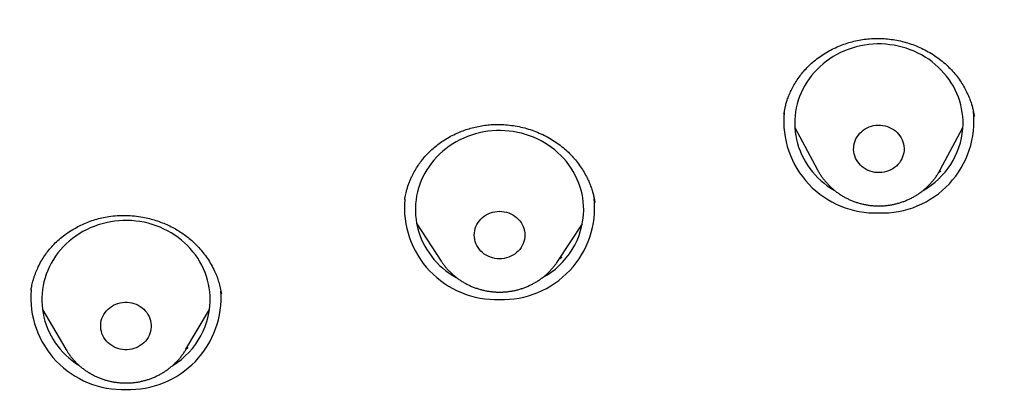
# Model space of a CAD drawing. Header units: millimetres. Extents: x 8 to 571, y 12 to 813.
# Tile 323 of 369: x 281.15 to 298.69, y 753.75 to 760.49. Entities that reach past the tile are written whole.
import ezdxf

# ---------------------------------------------------------------- set-up
doc = ezdxf.new("R2010")
doc.units = ezdxf.units.MM

msp = doc.modelspace()

# ---------------------------------------------------------------- linework, layer by layer
at = {"color": 7, "linetype": 'Continuous', "lineweight": 30}
for p, q in [((294.961, 758.574), (295.365, 757.818)), ((297.552, 757.818), (297.956, 758.574)), ((297.564, 757.792), (297.52, 757.762)), ((288.013, 757.294), (288.012, 757.288)), ((291.396, 757.235), (291.396, 757.24)), ((288.224, 756.854), (288.661, 756.191)), ((290.739, 756.191), (291.176, 756.854)), ((288.664, 756.187), (288.661, 756.191)), ((290.809, 756.257), (290.759, 756.221)), ((281.353, 755.68), (281.352, 755.674)), ((284.745, 755.609), (284.739, 755.638)), ((281.555, 755.333), (281.974, 754.622)), ((284.113, 754.622), (284.532, 755.333)), ((281.975, 754.62), (281.974, 754.622)), ((284.152, 754.65), (284.115, 754.623))]:
    msp.add_line(p, q, dxfattribs=at)
at = {"color": 7, "linetype": 'Continuous', "lineweight": 30, "flags": 128}
for points in [[(297.955, 758.553), (297.958, 758.624), (297.958, 758.694), (297.953, 758.765), (297.945, 758.836), (297.933, 758.905), (297.918, 758.975), (297.899, 759.043), (297.876, 759.111), (297.849, 759.177), (297.819, 759.242), (297.786, 759.306), (297.749, 759.367), (297.709, 759.427), (297.666, 759.486), (297.619, 759.541), (297.57, 759.595), (297.518, 759.646), (297.464, 759.695), (297.406, 759.741), (297.347, 759.785), (297.285, 759.825), (297.221, 759.863), (297.155, 759.897), (297.088, 759.929), (297.018, 759.957), (296.948, 759.981), (296.876, 760.003), (296.803, 760.021), (296.729, 760.035), (296.655, 760.046), (296.58, 760.054), (296.504, 760.058), (296.429, 760.058), (296.354, 760.055), (296.279, 760.048), (296.204, 760.038), (296.13, 760.024), (296.057, 760.007), (295.985, 759.986), (295.914, 759.962), (295.844, 759.935), (295.776, 759.904), (295.71, 759.871), (295.646, 759.834), (295.583, 759.794), (295.523, 759.751), (295.466, 759.705), (295.41, 759.657), (295.358, 759.606), (295.308, 759.553), (295.261, 759.498), (295.217, 759.44), (295.176, 759.381), (295.139, 759.319), (295.105, 759.256), (295.074, 759.191), (295.047, 759.125), (295.023, 759.058), (295.003, 758.99), (294.987, 758.921), (294.974, 758.851), (294.965, 758.78), (294.96, 758.71), (294.959, 758.639), (294.961, 758.568), (294.967, 758.497), (294.977, 758.427), (294.991, 758.358), (295.008, 758.289), (295.029, 758.221), (295.054, 758.154), (295.082, 758.088), (295.114, 758.024), (295.149, 757.961), (295.188, 757.9), (295.229, 757.841), (295.274, 757.784), (295.322, 757.729), (295.372, 757.677), (295.426, 757.627), (295.482, 757.579), (295.54, 757.534), (295.601, 757.493), (295.664, 757.453), (295.67, 757.45)], [(296.907, 758.162), (296.903, 758.123), (296.894, 758.085), (296.882, 758.047), (296.866, 758.011), (296.847, 757.977), (296.824, 757.944), (296.798, 757.913), (296.77, 757.885), (296.738, 757.859), (296.705, 757.837), (296.669, 757.817), (296.631, 757.8), (296.592, 757.787), (296.552, 757.777), (296.511, 757.771), (296.469, 757.768), (296.428, 757.769), (296.387, 757.773), (296.346, 757.781), (296.306, 757.793), (296.268, 757.808), (296.231, 757.826), (296.196, 757.847), (296.163, 757.871), (296.133, 757.898), (296.106, 757.928), (296.082, 757.959), (296.061, 757.993), (296.043, 758.028), (296.029, 758.065), (296.018, 758.103), (296.012, 758.141), (296.009, 758.18), (296.01, 758.219), (296.014, 758.258), (296.023, 758.297), (296.035, 758.334), (296.051, 758.37), (296.07, 758.404), (296.093, 758.437), (296.119, 758.468), (296.147, 758.496), (296.179, 758.522), (296.212, 758.545), (296.248, 758.564), (296.286, 758.581), (296.325, 758.594), (296.365, 758.604), (296.406, 758.611), (296.448, 758.613), (296.489, 758.612), (296.531, 758.608), (296.571, 758.6), (296.611, 758.588), (296.649, 758.574), (296.686, 758.555), (296.721, 758.534), (296.754, 758.51), (296.784, 758.483), (296.811, 758.454), (296.835, 758.422), (296.856, 758.388), (296.874, 758.353), (296.888, 758.316), (296.899, 758.278), (296.905, 758.24), (296.908, 758.201), (296.907, 758.162)], [(291.2, 757.108), (291.198, 757.179), (291.192, 757.249), (291.183, 757.319), (291.17, 757.389), (291.153, 757.458), (291.132, 757.526), (291.108, 757.594), (291.08, 757.659), (291.049, 757.724), (291.014, 757.787), (290.976, 757.848), (290.935, 757.907), (290.891, 757.965), (290.844, 758.02), (290.793, 758.073), (290.74, 758.123), (290.685, 758.171), (290.627, 758.216), (290.566, 758.258), (290.504, 758.298), (290.439, 758.334), (290.373, 758.368), (290.304, 758.398), (290.235, 758.425), (290.164, 758.448), (290.091, 758.468), (290.018, 758.485), (289.944, 758.499), (289.869, 758.508), (289.794, 758.514), (289.719, 758.517), (289.643, 758.516), (289.568, 758.512), (289.493, 758.504), (289.419, 758.492), (289.345, 758.477), (289.272, 758.459), (289.201, 758.437), (289.13, 758.412), (289.061, 758.383), (288.994, 758.351), (288.928, 758.316), (288.865, 758.278), (288.803, 758.238), (288.744, 758.194), (288.687, 758.147), (288.633, 758.098), (288.581, 758.047), (288.532, 757.992), (288.486, 757.936), (288.444, 757.878), (288.404, 757.818), (288.368, 757.756), (288.335, 757.692), (288.305, 757.627), (288.279, 757.56), (288.257, 757.492), (288.238, 757.424), (288.223, 757.354), (288.212, 757.284), (288.204, 757.214), (288.2, 757.143), (288.2, 757.072), (288.204, 757.002), (288.212, 756.931), (288.223, 756.861), (288.238, 756.792), (288.257, 756.723), (288.279, 756.655), (288.305, 756.589), (288.335, 756.524), (288.368, 756.46), (288.404, 756.398), (288.444, 756.338), (288.486, 756.279), (288.532, 756.223), (288.581, 756.169), (288.633, 756.117), (288.687, 756.068), (288.744, 756.022), (288.803, 755.978), (288.865, 755.937), (288.928, 755.899), (288.942, 755.892)], [(290.15, 756.656), (290.148, 756.617), (290.142, 756.579), (290.133, 756.541), (290.12, 756.504), (290.103, 756.468), (290.083, 756.434), (290.059, 756.401), (290.033, 756.371), (290.003, 756.344), (289.971, 756.319), (289.937, 756.297), (289.901, 756.278), (289.863, 756.262), (289.823, 756.25), (289.783, 756.241), (289.742, 756.235), (289.7, 756.233), (289.658, 756.235), (289.617, 756.241), (289.577, 756.25), (289.537, 756.262), (289.499, 756.278), (289.463, 756.297), (289.429, 756.319), (289.397, 756.344), (289.367, 756.371), (289.341, 756.401), (289.317, 756.434), (289.297, 756.468), (289.28, 756.504), (289.267, 756.541), (289.258, 756.579), (289.252, 756.617), (289.25, 756.656), (289.252, 756.695), (289.258, 756.734), (289.267, 756.772), (289.28, 756.809), (289.297, 756.845), (289.317, 756.879), (289.341, 756.911), (289.367, 756.941), (289.397, 756.969), (289.429, 756.994), (289.463, 757.016), (289.499, 757.035), (289.537, 757.051), (289.577, 757.063), (289.617, 757.072), (289.658, 757.077), (289.7, 757.079), (289.742, 757.077), (289.783, 757.072), (289.823, 757.063), (289.863, 757.051), (289.901, 757.035), (289.937, 757.016), (289.971, 756.994), (290.003, 756.969), (290.033, 756.941), (290.059, 756.911), (290.083, 756.879), (290.103, 756.845), (290.12, 756.809), (290.133, 756.772), (290.142, 756.734), (290.148, 756.695), (290.15, 756.656)], [(284.542, 755.573), (284.536, 755.644), (284.527, 755.714), (284.514, 755.784), (284.497, 755.853), (284.477, 755.921), (284.453, 755.988), (284.426, 756.054), (284.394, 756.119), (284.36, 756.182), (284.322, 756.243), (284.281, 756.303), (284.237, 756.36), (284.19, 756.415), (284.14, 756.468), (284.087, 756.519), (284.031, 756.567), (283.974, 756.612), (283.913, 756.655), (283.851, 756.694), (283.786, 756.731), (283.72, 756.764), (283.652, 756.795), (283.582, 756.822), (283.511, 756.845), (283.439, 756.866), (283.366, 756.883), (283.291, 756.896), (283.217, 756.906), (283.142, 756.913), (283.066, 756.915), (282.991, 756.915), (282.916, 756.91), (282.841, 756.903), (282.766, 756.891), (282.693, 756.876), (282.62, 756.858), (282.548, 756.836), (282.478, 756.811), (282.409, 756.783), (282.341, 756.751), (282.275, 756.717), (282.212, 756.679), (282.15, 756.638), (282.091, 756.594), (282.034, 756.548), (281.979, 756.499), (281.927, 756.448), (281.878, 756.394), (281.832, 756.338), (281.789, 756.279), (281.75, 756.219), (281.713, 756.157), (281.68, 756.094), (281.65, 756.028), (281.624, 755.962), (281.602, 755.894), (281.583, 755.826), (281.567, 755.756), (281.556, 755.686), (281.548, 755.616), (281.544, 755.545), (281.544, 755.474), (281.548, 755.404), (281.555, 755.333), (281.566, 755.263), (281.581, 755.194), (281.599, 755.125), (281.622, 755.057), (281.647, 754.991), (281.677, 754.925), (281.71, 754.862), (281.746, 754.799), (281.785, 754.739), (281.828, 754.681), (281.873, 754.624), (281.922, 754.57), (281.973, 754.518), (282.028, 754.469), (282.084, 754.422), (282.144, 754.378), (282.205, 754.337), (282.208, 754.336)], [(283.493, 755.058), (283.493, 755.019), (283.489, 754.98), (283.482, 754.941), (283.47, 754.904), (283.456, 754.867), (283.437, 754.832), (283.415, 754.799), (283.39, 754.768), (283.362, 754.739), (283.332, 754.713), (283.298, 754.689), (283.263, 754.668), (283.226, 754.651), (283.187, 754.637), (283.147, 754.626), (283.106, 754.619), (283.065, 754.615), (283.023, 754.615), (282.982, 754.619), (282.941, 754.626), (282.901, 754.636), (282.862, 754.65), (282.825, 754.668), (282.79, 754.688), (282.757, 754.712), (282.726, 754.738), (282.698, 754.767), (282.673, 754.798), (282.651, 754.831), (282.632, 754.866), (282.617, 754.903), (282.606, 754.94), (282.598, 754.978), (282.594, 755.017), (282.594, 755.056), (282.598, 755.095), (282.605, 755.134), (282.617, 755.171), (282.632, 755.208), (282.65, 755.243), (282.672, 755.276), (282.697, 755.307), (282.725, 755.336), (282.756, 755.362), (282.789, 755.386), (282.824, 755.407), (282.861, 755.424), (282.9, 755.438), (282.94, 755.449), (282.981, 755.456), (283.022, 755.46), (283.064, 755.46), (283.105, 755.456), (283.146, 755.449), (283.186, 755.439), (283.225, 755.425), (283.262, 755.407), (283.297, 755.387), (283.331, 755.363), (283.361, 755.337), (283.389, 755.308), (283.414, 755.277), (283.436, 755.244), (283.455, 755.209), (283.47, 755.172), (283.482, 755.135), (283.489, 755.096), (283.493, 755.058)]]:
    msp.add_lwpolyline(points, dxfattribs=at)
at = {"color": 7, "linetype": 'Continuous', "lineweight": 30}
for centre, radius, start, end in [((296.4, 758.687), 1.637, 174.7653, 272.0308), ((296.518, 758.685), 1.635, 267.9144, 6.1806), ((296.561, 758.669), 1.399, 299.4326, 355.2378), ((289.642, 757.146), 1.637, 174.9405, 272.0271), ((289.758, 757.145), 1.636, 267.9576, 5.7863), ((289.804, 757.125), 1.396, 298.0183, 359.2888), ((282.986, 755.545), 1.638, 175.3977, 272.0174), ((283.101, 755.546), 1.639, 267.9942, 4.0579), ((283.157, 755.518), 1.386, 301.3925, 2.2625)]:
    msp.add_arc(centre, radius, start, end, dxfattribs=at)
for points, knots in [([(321.5, 803.452), (321.383, 803.452), (321.153, 803.452), (320.814, 803.45), (320.487, 803.448), (320.172, 803.445), (319.87, 803.441), (319.581, 803.437), (319.305, 803.433), (319.041, 803.428), (318.787, 803.422), (318.542, 803.416), (318.308, 803.411), (318.085, 803.405), (317.874, 803.398), (317.675, 803.392), (317.488, 803.386), (317.312, 803.38), (317.148, 803.375), (316.992, 803.369), (316.84, 803.363), (316.687, 803.357), (316.535, 803.351), (316.381, 803.345), (316.137, 803.334), (315.8, 803.319), (315.277, 803.293), (314.659, 803.26), (313.946, 803.218), (313.23, 803.17), (312.516, 803.119), (311.685, 803.054), (310.739, 802.972), (309.678, 802.871), (308.617, 802.76), (307.558, 802.639), (306.501, 802.508), (305.402, 802.362), (304.263, 802.199), (303.083, 802.016), (302.067, 801.848), (301.213, 801.7), (300.522, 801.571), (299.832, 801.433), (299.141, 801.285), (298.447, 801.127), (297.752, 800.958), (297.059, 800.778), (296.37, 800.586), (295.686, 800.383), (295.005, 800.169), (294.394, 799.964), (293.853, 799.772), (293.38, 799.597), (292.909, 799.415), (292.472, 799.239), (292.065, 799.069), (291.687, 798.905), (291.304, 798.732), (290.942, 798.564), (290.603, 798.4), (290.288, 798.244), (289.976, 798.084), (289.669, 797.923), (289.419, 797.788), (289.224, 797.681), (289.082, 797.601), (288.942, 797.522), (288.804, 797.443), (288.668, 797.364), (288.533, 797.285), (288.403, 797.207), (288.279, 797.132), (288.163, 797.062), (288.056, 796.996), (287.959, 796.936), (287.885, 796.889), (287.833, 796.857), (287.805, 796.839), (287.785, 796.826), (287.768, 796.816), (287.747, 796.803), (287.718, 796.784), (287.68, 796.76), (287.632, 796.729), (287.576, 796.693), (287.511, 796.651), (287.438, 796.603), (287.358, 796.55), (287.27, 796.493), (287.178, 796.431), (286.988, 796.303), (286.707, 796.109), (286.341, 795.848), (285.988, 795.587), (285.645, 795.325), (285.31, 795.06), (284.984, 794.793), (284.666, 794.524), (284.356, 794.253), (284.053, 793.979), (283.758, 793.703), (283.423, 793.381), (283.052, 793.007), (282.647, 792.58), (282.252, 792.144), (281.868, 791.699), (281.495, 791.247), (281.14, 790.797), (280.802, 790.349), (280.482, 789.904), (280.172, 789.454), (279.871, 788.999), (279.574, 788.528), (279.282, 788.042), (278.995, 787.54), (278.718, 787.033), (278.452, 786.52), (278.197, 786.001), (277.957, 785.487), (277.731, 784.98), (277.519, 784.48), (277.317, 783.977), (277.122, 783.471), (276.928, 782.939), (276.735, 782.38), (276.543, 781.794), (276.362, 781.205), (276.19, 780.613), (276.027, 780.019), (275.873, 779.424), (275.723, 778.806), (275.577, 778.167), (275.436, 777.506), (275.304, 776.844), (275.179, 776.181), (275.038, 775.409), (274.885, 774.527), (274.724, 773.536), (274.574, 772.542), (274.434, 771.547), (274.305, 770.551), (274.186, 769.554), (274.078, 768.556), (273.98, 767.558), (273.893, 766.558), (273.815, 765.558), (273.748, 764.558), (273.702, 763.743), (273.671, 763.116), (273.652, 762.675), (273.634, 762.23), (273.617, 761.777), (273.603, 761.313), (273.593, 760.939), (273.586, 760.658), (273.582, 760.474), (273.579, 760.288), (273.575, 760.1), (273.572, 759.912), (273.57, 759.728), (273.567, 759.544), (273.565, 759.363), (273.564, 759.184), (273.562, 759.015), (273.561, 758.855), (273.56, 758.706), (273.56, 758.569), (273.56, 758.443), (273.559, 758.322), (273.559, 758.199), (273.559, 758.071), (273.56, 757.934), (273.56, 757.784), (273.561, 757.621), (273.563, 757.443), (273.565, 757.256), (273.567, 757.059), (273.571, 756.798), (273.576, 756.476), (273.584, 756.1), (273.593, 755.731), (273.603, 755.369), (273.615, 754.982), (273.63, 754.572), (273.648, 754.137), (273.667, 753.707), (273.688, 753.278), (273.711, 752.848), (273.735, 752.419), (273.775, 751.776), (273.835, 750.918), (273.921, 749.847), (274.019, 748.777), (274.129, 747.708), (274.248, 746.671), (274.373, 745.669), (274.505, 744.699), (274.646, 743.731), (274.798, 742.764), (274.959, 741.798), (275.131, 740.834), (275.279, 740.049), (275.399, 739.441), (275.488, 739.01), (275.582, 738.575), (275.681, 738.138), (275.785, 737.694), (275.897, 737.243), (276.01, 736.805), (276.125, 736.379), (276.217, 736.053), (276.288, 735.807), (276.336, 735.645), (276.383, 735.489), (276.427, 735.345), (276.468, 735.212), (276.505, 735.093), (276.539, 734.986), (276.565, 734.904), (276.584, 734.844), (276.597, 734.803), (276.61, 734.764), (276.624, 734.72), (276.64, 734.668), (276.652, 734.63), (276.659, 734.61)], [0, 0, 0, 0, 0.003324, 0.006537, 0.009637, 0.012626, 0.015504, 0.018222, 0.020832, 0.023334, 0.02573, 0.028064, 0.030286, 0.032396, 0.034395, 0.036283, 0.038059, 0.039724, 0.041277, 0.042729, 0.044166, 0.045609, 0.047057, 0.048511, 0.049971, 0.054016, 0.058104, 0.064834, 0.071626, 0.078418, 0.085209, 0.092001, 0.102108, 0.112214, 0.122321, 0.132428, 0.142534, 0.152641, 0.163962, 0.175285, 0.186615, 0.193294, 0.199972, 0.206648, 0.213321, 0.220129, 0.226935, 0.233741, 0.240545, 0.247347, 0.254149, 0.26095, 0.265768, 0.270585, 0.275403, 0.280234, 0.284102, 0.288048, 0.292074, 0.296179, 0.299519, 0.302907, 0.306301, 0.309632, 0.3129, 0.314481, 0.316046, 0.317596, 0.319129, 0.320647, 0.322149, 0.32363, 0.325027, 0.326341, 0.327549, 0.328651, 0.329646, 0.330101, 0.330424, 0.330609, 0.330776, 0.331011, 0.331314, 0.331767, 0.332318, 0.332966, 0.333713, 0.334557, 0.335481, 0.336499, 0.3376, 0.338708, 0.343146, 0.347492, 0.351747, 0.355913, 0.360072, 0.36416, 0.36821, 0.372223, 0.376201, 0.380144, 0.384053, 0.389818, 0.395587, 0.40136, 0.40713, 0.412895, 0.418653, 0.424072, 0.429478, 0.434882, 0.440285, 0.445688, 0.451421, 0.45716, 0.462905, 0.468656, 0.474417, 0.480179, 0.485607, 0.491031, 0.496452, 0.501871, 0.507288, 0.513466, 0.519644, 0.525823, 0.532002, 0.538182, 0.544361, 0.55054, 0.557335, 0.564126, 0.570912, 0.577699, 0.58449, 0.594601, 0.604715, 0.61483, 0.624946, 0.635061, 0.645176, 0.655287, 0.665395, 0.6755, 0.685606, 0.695714, 0.705821, 0.710269, 0.714716, 0.719175, 0.723733, 0.728412, 0.733211, 0.735052, 0.73691, 0.738785, 0.740677, 0.742587, 0.744458, 0.746254, 0.748142, 0.749937, 0.75164, 0.753251, 0.75477, 0.75611, 0.757369, 0.75855, 0.759758, 0.761046, 0.762415, 0.763865, 0.765554, 0.76734, 0.769224, 0.771206, 0.773286, 0.777137, 0.78093, 0.784653, 0.788305, 0.791888, 0.796356, 0.800715, 0.805047, 0.809378, 0.81371, 0.818041, 0.822373, 0.833201, 0.844028, 0.854854, 0.865685, 0.87652, 0.886372, 0.896224, 0.906077, 0.91593, 0.925781, 0.935631, 0.945497, 0.949888, 0.954317, 0.958786, 0.963294, 0.967854, 0.972518, 0.977293, 0.9815, 0.98579, 0.987498, 0.989219, 0.990866, 0.992383, 0.993769, 0.995024, 0.996149, 0.997143, 0.997612, 0.998044, 0.998441, 0.998863, 0.999381, 1, 1, 1, 1]), ([(294.766, 758.809), (294.769, 758.825), (294.775, 758.861), (294.787, 758.92), (294.803, 758.988), (294.826, 759.063), (294.857, 759.146), (294.896, 759.235), (294.945, 759.329), (295.004, 759.423), (295.07, 759.513), (295.141, 759.598), (295.218, 759.678), (295.306, 759.756), (295.404, 759.831), (295.513, 759.903), (295.627, 759.965), (295.744, 760.019), (295.863, 760.064), (295.984, 760.1), (296.106, 760.127), (296.231, 760.147), (296.358, 760.157), (296.486, 760.158), (296.616, 760.15), (296.745, 760.132), (296.874, 760.106), (297.002, 760.069), (297.127, 760.024), (297.25, 759.969), (297.369, 759.905), (297.482, 759.833), (297.589, 759.752), (297.686, 759.666), (297.774, 759.575), (297.853, 759.479), (297.923, 759.381), (297.984, 759.281), (298.033, 759.185), (298.072, 759.094), (298.103, 759.011), (298.125, 758.935), (298.141, 758.869), (298.151, 758.812), (298.156, 758.781), (298.158, 758.767)], [0, 0, 0, 0, 0.012536, 0.026766, 0.042722, 0.060432, 0.079913, 0.101179, 0.124238, 0.14833, 0.172187, 0.195799, 0.219179, 0.242327, 0.269803, 0.296954, 0.323772, 0.350243, 0.376353, 0.40209, 0.427535, 0.453116, 0.478893, 0.504874, 0.531065, 0.557479, 0.584122, 0.610999, 0.63811, 0.665457, 0.693044, 0.720827, 0.7483, 0.775333, 0.801788, 0.827672, 0.853011, 0.877821, 0.902116, 0.921976, 0.941261, 0.958729, 0.974265, 0.987974, 1, 1, 1, 1]), ([(288.011, 757.288), (288.012, 757.297), (288.016, 757.319), (288.023, 757.359), (288.034, 757.408), (288.048, 757.464), (288.067, 757.526), (288.089, 757.588), (288.114, 757.648), (288.14, 757.705), (288.175, 757.774), (288.22, 757.853), (288.277, 757.937), (288.337, 758.016), (288.403, 758.091), (288.476, 758.164), (288.558, 758.236), (288.649, 758.305), (288.748, 758.37), (288.856, 758.431), (288.967, 758.482), (289.077, 758.525), (289.185, 758.559), (289.296, 758.587), (289.409, 758.608), (289.523, 758.621), (289.645, 758.627), (289.775, 758.624), (289.913, 758.611), (290.049, 758.588), (290.182, 758.555), (290.312, 758.512), (290.439, 758.46), (290.56, 758.4), (290.675, 758.332), (290.782, 758.256), (290.881, 758.174), (290.971, 758.086), (291.054, 757.994), (291.127, 757.899), (291.192, 757.8), (291.246, 757.705), (291.29, 757.614), (291.324, 757.53), (291.351, 757.449), (291.372, 757.372), (291.387, 757.3), (291.395, 757.255), (291.398, 757.233)], [0, 0, 0, 0, 0.007557, 0.017715, 0.028587, 0.041499, 0.05614, 0.070644, 0.084726, 0.098387, 0.111627, 0.135223, 0.157371, 0.178241, 0.199601, 0.221855, 0.245, 0.269045, 0.293996, 0.319854, 0.346618, 0.369616, 0.39304, 0.41644, 0.439804, 0.463143, 0.486466, 0.514435, 0.542389, 0.570321, 0.598217, 0.62606, 0.653834, 0.681527, 0.709003, 0.736046, 0.762662, 0.788854, 0.814639, 0.840023, 0.865009, 0.8896, 0.909793, 0.929466, 0.94828, 0.966273, 0.983496, 1, 1, 1, 1]), ([(295.366, 757.817), (295.368, 757.812), (295.381, 757.788), (295.406, 757.747), (295.44, 757.694), (295.478, 757.643), (295.519, 757.595), (295.562, 757.548), (295.607, 757.504), (295.655, 757.462), (295.706, 757.422), (295.758, 757.386), (295.812, 757.351), (295.868, 757.32), (295.926, 757.291), (295.985, 757.266), (296.046, 757.243), (296.108, 757.224), (296.17, 757.208), (296.234, 757.195), (296.298, 757.185), (296.363, 757.178), (296.428, 757.175), (296.493, 757.175), (296.558, 757.179), (296.623, 757.185), (296.687, 757.195), (296.751, 757.209), (296.814, 757.225), (296.876, 757.245), (296.936, 757.268), (296.996, 757.294), (297.054, 757.323), (297.11, 757.354), (297.164, 757.389), (297.217, 757.426), (297.267, 757.466), (297.315, 757.509), (297.361, 757.554), (297.404, 757.601), (297.444, 757.65), (297.482, 757.701), (297.516, 757.754), (297.539, 757.793), (297.55, 757.814), (297.552, 757.817)], [0, 0, 0, 0, 0.006932, 0.030774, 0.05464, 0.078531, 0.102449, 0.126395, 0.150368, 0.174371, 0.198402, 0.222461, 0.246548, 0.270661, 0.2948, 0.318962, 0.343147, 0.367353, 0.391577, 0.415818, 0.440074, 0.464343, 0.488622, 0.512909, 0.537202, 0.561499, 0.585795, 0.61009, 0.634381, 0.658665, 0.68294, 0.707203, 0.731452, 0.755684, 0.779897, 0.80409, 0.828259, 0.852403, 0.87652, 0.900609, 0.92467, 0.9487, 0.972701, 0.996671, 1, 1, 1, 1]), ([(281.353, 755.676), (281.354, 755.685), (281.358, 755.706), (281.364, 755.743), (281.374, 755.787), (281.386, 755.837), (281.402, 755.889), (281.42, 755.943), (281.439, 755.994), (281.46, 756.044), (281.491, 756.112), (281.536, 756.196), (281.597, 756.292), (281.665, 756.384), (281.742, 756.473), (281.83, 756.56), (281.929, 756.643), (282.04, 756.722), (282.153, 756.79), (282.267, 756.847), (282.379, 756.894), (282.496, 756.933), (282.615, 756.965), (282.747, 756.989), (282.889, 757.005), (283.042, 757.008), (283.195, 756.999), (283.335, 756.979), (283.463, 756.951), (283.578, 756.918), (283.69, 756.878), (283.8, 756.832), (283.901, 756.78), (283.996, 756.725), (284.085, 756.664), (284.173, 756.596), (284.26, 756.519), (284.343, 756.434), (284.423, 756.341), (284.497, 756.239), (284.565, 756.129), (284.621, 756.02), (284.665, 755.916), (284.699, 755.818), (284.727, 755.715), (284.739, 755.645), (284.745, 755.61)], [0, 0, 0, 0, 0.007652, 0.017221, 0.027045, 0.038413, 0.050849, 0.063101, 0.075109, 0.086877, 0.098404, 0.124371, 0.149054, 0.173429, 0.198899, 0.225426, 0.253025, 0.281703, 0.311466, 0.336058, 0.361338, 0.386808, 0.41213, 0.437316, 0.468624, 0.499752, 0.530702, 0.561464, 0.585925, 0.610241, 0.634399, 0.658392, 0.682741, 0.704033, 0.726253, 0.749394, 0.773458, 0.798453, 0.824382, 0.85125, 0.87906, 0.907818, 0.930019, 0.952772, 0.976091, 1, 1, 1, 1]), ([(288.664, 756.187), (288.674, 756.172), (288.696, 756.14), (288.733, 756.093), (288.774, 756.045), (288.818, 755.999), (288.865, 755.955), (288.913, 755.914), (288.964, 755.876), (289.017, 755.84), (289.072, 755.806), (289.129, 755.776), (289.187, 755.748), (289.247, 755.724), (289.308, 755.702), (289.37, 755.684), (289.433, 755.669), (289.497, 755.657), (289.561, 755.648), (289.626, 755.642), (289.691, 755.64), (289.756, 755.642), (289.821, 755.646), (289.886, 755.654), (289.95, 755.665), (290.013, 755.679), (290.076, 755.697), (290.138, 755.718), (290.198, 755.742), (290.257, 755.769), (290.314, 755.799), (290.37, 755.831), (290.424, 755.867), (290.475, 755.905), (290.525, 755.946), (290.572, 755.989), (290.617, 756.035), (290.659, 756.083), (290.698, 756.133), (290.725, 756.169), (290.737, 756.189), (290.739, 756.191)], [0, 0, 0, 0, 0.021898, 0.047958, 0.074048, 0.100168, 0.12632, 0.152502, 0.178716, 0.20496, 0.231234, 0.257536, 0.283865, 0.31022, 0.336599, 0.363, 0.38942, 0.415858, 0.442311, 0.468778, 0.495255, 0.52174, 0.548231, 0.574724, 0.601216, 0.627706, 0.65419, 0.680666, 0.707131, 0.733583, 0.760018, 0.786434, 0.812829, 0.8392, 0.865544, 0.891861, 0.918149, 0.944405, 0.970629, 0.996821, 1, 1, 1, 1]), ([(281.976, 754.62), (281.984, 754.606), (282.002, 754.575), (282.035, 754.527), (282.074, 754.477), (282.115, 754.429), (282.159, 754.383), (282.205, 754.339), (282.253, 754.298), (282.304, 754.259), (282.357, 754.223), (282.412, 754.19), (282.468, 754.159), (282.527, 754.131), (282.586, 754.106), (282.647, 754.085), (282.709, 754.066), (282.772, 754.051), (282.836, 754.039), (282.9, 754.03), (282.965, 754.024), (283.03, 754.022), (283.095, 754.023), (283.16, 754.027), (283.225, 754.034), (283.289, 754.045), (283.353, 754.06), (283.415, 754.077), (283.477, 754.097), (283.537, 754.121), (283.596, 754.148), (283.654, 754.177), (283.71, 754.21), (283.763, 754.245), (283.815, 754.284), (283.865, 754.324), (283.912, 754.367), (283.957, 754.413), (284, 754.46), (284.039, 754.51), (284.076, 754.562), (284.101, 754.599), (284.112, 754.62), (284.113, 754.622)], [0, 0, 0, 0, 0.018406, 0.043208, 0.068036, 0.092892, 0.117778, 0.142693, 0.167637, 0.192612, 0.217615, 0.242647, 0.267706, 0.292791, 0.317901, 0.343033, 0.368186, 0.393359, 0.418548, 0.443752, 0.468968, 0.494195, 0.51943, 0.54467, 0.569913, 0.595155, 0.620395, 0.64563, 0.670857, 0.696074, 0.721278, 0.746466, 0.771637, 0.796788, 0.821916, 0.847019, 0.872096, 0.897144, 0.922164, 0.947153, 0.97211, 0.997037, 1, 1, 1, 1])]:
    msp.add_open_spline(points, degree=3, knots=knots, dxfattribs=at)

doc.saveas('drawing.dxf')
